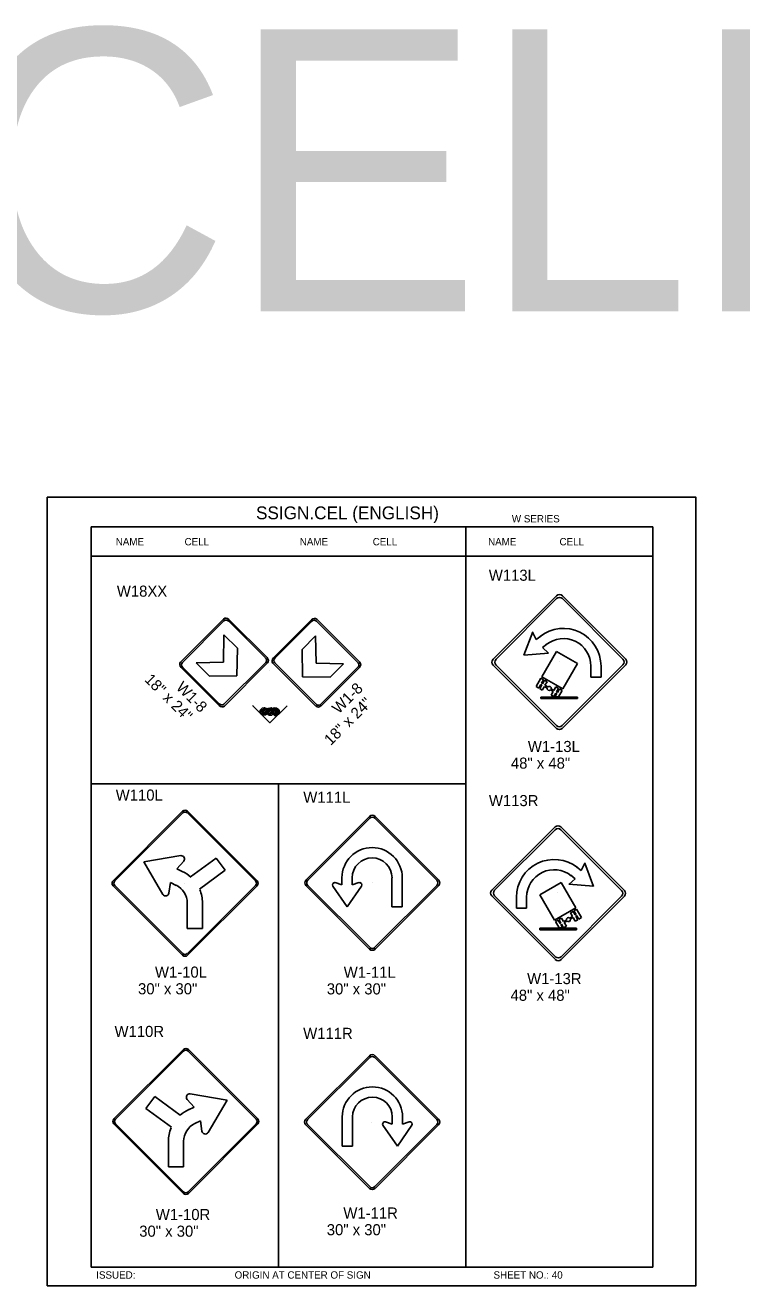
# Model space of a CAD drawing. Extents: x -5299 to 22597, y -19549 to -1808.
# Drawn here: x 2569 to 3344, y -3623 to -2261 of the extents above; entities that cross this region are included whole.
import ezdxf

# ---------------------------------------------------------------- set-up
doc = ezdxf.new("R2010")
doc.units = 0
for name, color, linetype in [('Level 1', 7, 'Continuous'), ('Level 2', 7, 'Continuous'), ('Level 3', 7, 'Continuous'), ('Level 62', 7, 'Continuous')]:
    doc.layers.add(name, color=color, linetype=linetype)

msp = doc.modelspace()

# ---------------------------------------------------------------- linework, layer by layer
at = {"layer": 'Level 1'}
for p, q in [((3247.7, -2802.9), (2640.7, -2802.9)), ((2640.7, -2802.9), (2640.7, -3602.9)), ((3045.3, -2802.9), (3045.3, -3602.9)), ((3247.7, -2802.9), (3247.7, -3602.9)), ((2843, -2834.6), (2640.7, -2834.6)), ((3045.3, -2834.6), (2843, -2834.6)), ((3247.7, -2834.6), (3045.3, -2834.6)), ((2737.1, -2949), (2783.7, -2902.5)), ((2739.1, -2949.5), (2784.1, -2904.4)), ((2789.4, -2903), (2830.6, -2944.2)), ((2789.4, -2904.9), (2828.7, -2944.2)), ((2837.5, -2944.4), (2878.6, -2903.2)), ((2839.4, -2944.4), (2878.7, -2905.1)), ((2883.9, -2904.6), (2929, -2949.7)), ((2884.4, -2902.7), (2931, -2949.2)), ((2783.5, -2949.2), (2784.1, -2919.6)), ((2784.1, -2919.6), (2798.6, -2934.1)), ((2868.6, -2935.2), (2883.1, -2920.7)), ((2883.1, -2920.7), (2883.6, -2950.3)), ((2798.6, -2934.1), (2798.1, -2963.7)), ((2869.1, -2964.8), (2868.6, -2935.2)), ((2778.8, -2995.9), (2737.7, -2954.8)), ((2778.9, -2994), (2739.6, -2954.7)), ((2754, -2949.7), (2783.5, -2949.2)), ((2768.5, -2964.2), (2754, -2949.7)), ((2829.2, -2949.5), (2784.1, -2994.5)), ((2831.2, -2949.9), (2784.6, -2996.5)), ((2883.5, -2996.7), (2836.9, -2950.1)), ((2883.9, -2994.8), (2838.9, -2949.7)), ((2883.6, -2950.3), (2913.2, -2950.8)), ((2928.5, -2954.9), (2889.2, -2994.2)), ((2930.4, -2955), (2889.2, -2996.1)), ((2913.2, -2950.8), (2898.7, -2965.4)), ((3146.5, -2948.8), (3146.5, -2948.8)), ((2798.1, -2963.7), (2768.5, -2964.2)), ((2832.8, -2958.3), (2832.8, -2958.3)), ((2898.7, -2965.4), (2869.1, -2964.8)), ((2833.7, -3014.7), (2815.3, -2996.2)), ((2833.8, -3014.6), (2852.3, -2996.2)), ((2843, -3080.5), (2640.7, -3080.5)), ((3045.3, -3080.5), (2843, -3080.5)), ((2843, -3080.5), (2843, -3602.9)), ((2666, -3185.6), (2739.6, -3112)), ((2744.5, -3112), (2818.1, -3185.6)), ((2872.6, -3184.6), (2941.4, -3115.8)), ((2874.6, -3184.8), (2941.7, -3117.8)), ((2947.1, -3117.8), (3014.2, -3184.8)), ((2947.4, -3115.8), (3016.2, -3184.6)), ((2697.5, -3165), (2737.5, -3158.2)), ((2775.7, -3160.9), (2748, -3181.2)), ((2775.7, -3160.9), (2785.3, -3174)), ((2697.5, -3165), (2718, -3200.1)), ((2733, -3172.6), (2740.7, -3164.2)), ((2733, -3172.6), (2739, -3175.3)), ((2785.3, -3174), (2757.6, -3194.3)), ((2726.1, -3187.4), (2724.6, -3198.7)), ((2726.1, -3187.4), (2732.3, -3190.3)), ((2741.9, -3187.8), (2741.9, -3187.8)), ((2911.6, -3189.7), (2904.3, -3187.3)), ((2911.6, -3182.1), (2911.6, -3189.7)), ((2922.7, -3182.1), (2922.7, -3189.7)), ((2922.7, -3189.7), (2930, -3187.3)), ((2944.2, -3187.3), (2944.2, -3187.3)), ((2965.6, -3182.1), (2965.6, -3213.6)), ((2976.8, -3213.6), (2976.8, -3182.1)), ((2739.6, -3264.1), (2666, -3190.5)), ((2818.1, -3190.5), (2744.5, -3264.1)), ((2941.4, -3259.3), (2872.6, -3190.6)), ((2941.7, -3257.3), (2874.6, -3190.3)), ((2917.2, -3213.6), (2901.7, -3191.1)), ((2917.2, -3213.6), (2932.8, -3191.1)), ((3014.2, -3190.3), (2947.1, -3257.3)), ((3016.2, -3190.6), (2947.4, -3259.3)), ((3144.6, -3198.1), (3144.6, -3198.1)), ((2744.4, -3237.1), (2744.4, -3209.3)), ((2760.8, -3237.1), (2760.8, -3209.4)), ((2965.6, -3213.6), (2976.8, -3213.6)), ((2969.8, -3213.6), (2969.8, -3213.4)), ((2744.4, -3237.1), (2760.8, -3237.1)), ((2666.8, -3443), (2740.4, -3369.5)), ((2745.3, -3369.5), (2818.9, -3443)), ((2941.3, -3374.4), (2872.6, -3443.2)), ((2941.6, -3376.4), (2874.5, -3443.4)), ((3014.1, -3443.4), (2947.1, -3376.4)), ((3016.1, -3443.2), (2947.3, -3374.4)), ((2709.2, -3418.4), (2699.6, -3431.5)), ((2709.2, -3418.4), (2736.9, -3438.6)), ((2787.4, -3422.5), (2747.4, -3415.7)), ((2699.6, -3431.5), (2727.3, -3451.8)), ((2751.9, -3430), (2744.3, -3421.7)), ((2751.9, -3430), (2745.9, -3432.8)), ((2787.4, -3422.5), (2766.9, -3457.6)), ((2742.1, -3445.9), (2742.1, -3445.9)), ((2758.8, -3444.9), (2752.6, -3447.7)), ((2758.8, -3444.9), (2760.3, -3456.1)), ((2911.9, -3472.2), (2911.9, -3440.7)), ((2923.1, -3440.7), (2923.1, -3472.2)), ((2943.9, -3446.3), (2943.9, -3446.3)), ((2966, -3448.3), (2958.7, -3445.9)), ((2966, -3440.7), (2966, -3448.3)), ((2977.1, -3440.7), (2977.1, -3448.3)), ((2977.1, -3448.3), (2984.4, -3445.9)), ((2740.4, -3521.5), (2666.8, -3448)), ((2818.9, -3448), (2745.3, -3521.5)), ((2872.6, -3449.1), (2941.3, -3517.9)), ((2874.5, -3448.9), (2941.6, -3515.9)), ((2947.1, -3515.9), (3014.1, -3448.9)), ((2947.3, -3517.9), (3016.1, -3449.1)), ((2971.5, -3472.2), (2955.9, -3449.7)), ((2971.5, -3472.2), (2987, -3449.7)), ((2724.2, -3494.5), (2724.2, -3466.9)), ((2740.5, -3494.5), (2740.5, -3466.8)), ((2923.1, -3472.2), (2911.9, -3472.2)), ((2918.9, -3472.2), (2918.9, -3472)), ((2740.5, -3494.5), (2724.2, -3494.5)), ((2640.7, -3602.9), (3247.7, -3602.9))]:
    msp.add_line(p, q, dxfattribs=at)
msp.add_lwpolyline([(2834.3, -3002), (2835.3, -3002.5), (2834.6, -3003.3), (2834, -3003.3), (2833.1, -3002.7), (2833, -3002.3), (2833, -3001), (2834.6, -3000.9), (2835.8, -3001.6), (2835.8, -3003.7), (2834.5, -3005.3), (2831.9, -3004.3), (2831.3, -3001.5), (2832.6, -3000.4), (2834.8, -2999.6), (2836.9, -3001.7), (2837.8, -3004.1), (2835.9, -3006.2), (2832.9, -3006.4), (2830.8, -3004.9), (2829.5, -3002.4), (2829.9, -3000.7), (2831.9, -2999), (2835, -2998.5), (2837.3, -2999.8), (2837.7, -3002), (2837.7, -3004.1)], dxfattribs=at)
for centre, radius, start, end in [((2742, -3114.5), 3.48, 45, 135), ((2944.4, -3118.8), 4.23, 45, 135), ((2944.4, -3120.5), 3.88, 45, 135), ((2737.9, -3161.8), 3.62, 318.677, 97.1175), ((2944.2, -3182.1), 32.6, 0.0348, 179.9652), ((2944.2, -3182.1), 21.5, 0.0348, 179.9652), ((2668.5, -3188), 3.48, 135, 225), ((2723.3, -3209.4), 37.5, 48.2102, 65.3304), ((2815.6, -3188), 3.48, 315, 45), ((2875.6, -3187.6), 4.23, 135, 225), ((2877.4, -3187.6), 3.88, 135, 225), ((2903.7, -3189.8), 2.45, 73.8088, 211.6584), ((2930.7, -3189.8), 2.45, 328.3416, 106.1912), ((3011.4, -3187.6), 3.88, 315, 45), ((3013.2, -3187.6), 4.23, 315, 45), ((2721, -3198.1), 3.63, 213.1885, 351.7617), ((2723.2, -3209.4), 21.2, 0.0924, 64.7362), ((2723.3, -3209.4), 37.5, 359.9807, 22.524), ((2742, -3261.6), 3.48, 225, 315), ((2944.4, -3256.3), 4.23, 225, 315), ((2944.4, -3254.6), 3.88, 225, 315), ((2742.9, -3371.9), 3.48, 45, 135), ((2944.3, -3377.4), 4.23, 45, 135), ((2944.3, -3379.1), 3.88, 45, 135), ((2747, -3419.3), 3.62, 82.8825, 221.323), ((2944.5, -3440.7), 32.6, 0.0348, 179.9652), ((2944.5, -3440.7), 21.5, 0.0348, 179.9652), ((2761.6, -3466.8), 37.5, 114.6696, 131.7898), ((2669.3, -3445.5), 3.48, 135, 225), ((2816.4, -3445.5), 3.48, 315, 45), ((2875.5, -3446.2), 4.23, 135, 225), ((2877.3, -3446.2), 3.88, 135, 225), ((2958, -3448.4), 2.45, 73.8088, 211.6584), ((2985, -3448.4), 2.45, 328.3416, 106.1912), ((3011.3, -3446.2), 3.88, 315, 45), ((3013.1, -3446.2), 4.23, 315, 45), ((2761.6, -3466.8), 37.5, 157.476, 180.0193), ((2761.7, -3466.9), 21.2, 115.2638, 179.9076), ((2763.9, -3455.5), 3.63, 188.2383, 326.8115), ((2742.9, -3519.1), 3.48, 225, 315), ((2944.3, -3514.9), 4.23, 225, 315), ((2944.3, -3513.2), 3.88, 225, 315)]:
    msp.add_arc(centre, radius, start, end, dxfattribs=at)
for centre, major_axis, start_param, end_param in [((2786.9, -2905.6), (-3.16, 3.16), 4.712389, 6.283185), ((2881.2, -2905.8), (3.16, 3.16), 0, 1.570796), ((2787, -2907.3), (-2.9, 2.9), 4.712389, 6.283185), ((2881, -2907.5), (2.9, 2.9), 0, 1.570796), ((2740.3, -2952.2), (3.16, -3.16), 3.141593, 4.712389), ((2742, -2952.4), (-2.9, 2.9), 0, 1.570796), ((2826.3, -2946.6), (2.9, -2.9), 0, 1.570796), ((2828, -2946.7), (3.16, -3.16), 0, 1.570796), ((2840.1, -2947), (-3.16, -3.16), 4.712389, 6.283185), ((2841.8, -2946.8), (-2.9, -2.9), 4.712389, 6.283185), ((2926.1, -2952.6), (2.9, 2.9), 4.712389, 6.283185), ((2927.8, -2952.4), (3.16, 3.16), 4.712389, 6.283185), ((2781.4, -2993.3), (3.16, -3.16), 4.712389, 6.283185), ((2781.2, -2991.6), (2.9, -2.9), 4.712389, 6.283185), ((2886.7, -2993.5), (3.16, 3.16), 3.141593, 4.712389), ((2886.8, -2991.9), (-2.9, -2.9), 0, 1.570796)]:
    msp.add_ellipse(centre, major_axis=major_axis, ratio=0.817773, start_param=start_param, end_param=end_param, dxfattribs=at)
at = {"layer": 'Level 2'}
for p, q in [((3117.8, -2916.3), (3108.3, -2941.5)), ((3121.6, -2924.4), (3117.7, -2916.5)), ((3117.8, -2916.2), (3117.8, -2916.3)), ((3121.6, -2924.4), (3126.4, -2920.8)), ((3108.2, -2941.4), (3134.9, -2939.2)), ((3143.4, -2937.4), (3127.5, -2964.8)), ((3128.2, -2933.2), (3133, -2929.5)), ((3128.2, -2933.2), (3134.8, -2939.2)), ((3166.3, -2950.6), (3143.4, -2937.4)), ((3166.3, -2950.6), (3150.4, -2978)), ((3180.6, -2965.3), (3180.6, -2953.3)), ((3191.6, -2965.3), (3191.6, -2953.3)), ((3126.6, -2966.4), (3121.5, -2975.3)), ((3129.5, -2968), (3126.6, -2966.4)), ((3129.5, -2968), (3127.2, -2971.9)), ((3150.4, -2978), (3127.5, -2964.8)), ((3130.4, -2968.6), (3128.2, -2972.5)), ((3133.3, -2970.2), (3130.4, -2968.6)), ((3133.3, -2970.2), (3131, -2974.1)), ((3180.6, -2965.3), (3191.6, -2965.3)), ((3124.3, -2977), (3121.5, -2975.3)), ((3126.6, -2973.1), (3124.3, -2977)), ((3127.5, -2973.6), (3125.3, -2977.5)), ((3128.1, -2979.2), (3125.3, -2977.5)), ((3127.5, -2973.6), (3126.6, -2973.1)), ((3128.2, -2972.5), (3127.2, -2971.9)), ((3130.4, -2975.3), (3128.1, -2979.2)), ((3133.4, -2977), (3130.4, -2975.3)), ((3134, -2975.8), (3131, -2974.1)), ((3140, -2980.8), (3137, -2979.1)), ((3140.6, -2979.6), (3137.6, -2977.9)), ((3140, -2980.8), (3137.7, -2984.7)), ((3142.9, -2975.7), (3140.6, -2979.6)), ((3142.8, -2982.4), (3140.6, -2986.3)), ((3143.8, -2983), (3141.8, -2986.4)), ((3143.8, -2983), (3142.8, -2982.4)), ((3145.7, -2977.4), (3142.9, -2975.7)), ((3145.7, -2977.4), (3143.5, -2981.3)), ((3144.4, -2981.8), (3143.5, -2981.3)), ((3146.7, -2977.9), (3144.4, -2981.8)), ((3149.5, -2979.6), (3145.6, -2986.4)), ((3149.5, -2979.6), (3146.7, -2977.9)), ((3126.7, -2986.8), (3126.7, -2988.5)), ((3166.3, -2986.8), (3126.7, -2986.8)), ((3166.3, -2988.5), (3126.7, -2988.5)), ((3140.6, -2986.3), (3137.7, -2984.7)), ((3145.6, -2986.4), (3141.8, -2986.4)), ((3166.3, -2988.5), (3166.3, -2986.8)), ((3170.2, -3174.3), (3165.4, -3170.6)), ((3170.2, -3174.3), (3174.1, -3166.3)), ((3174, -3166.1), (3174, -3166.2)), ((3174, -3166.2), (3183.5, -3191.4)), ((3125.5, -3200.4), (3148.4, -3187.2)), ((3148.4, -3187.2), (3164.3, -3214.7)), ((3163.6, -3183.1), (3157, -3189)), ((3163.6, -3183.1), (3158.8, -3179.4)), ((3125.5, -3200.4), (3141.3, -3227.9)), ((3183.6, -3191.3), (3156.9, -3189)), ((3100.2, -3215.1), (3100.2, -3203.1)), ((3111.2, -3215.1), (3100.2, -3215.1)), ((3111.2, -3215.1), (3111.2, -3203.1)), ((3141.3, -3227.9), (3164.3, -3214.7)), ((3142.3, -3229.5), (3145.1, -3227.8)), ((3145.1, -3227.8), (3147.4, -3231.7)), ((3146.1, -3227.3), (3148.9, -3225.6)), ((3146.1, -3227.3), (3148.3, -3231.1)), ((3148.9, -3225.6), (3151.2, -3229.5)), ((3151.2, -3229.5), (3154.1, -3227.8)), ((3151.8, -3230.6), (3154.8, -3228.9)), ((3157.8, -3225.7), (3160.7, -3224)), ((3158.4, -3226.8), (3161.4, -3225.1)), ((3158.5, -3220.1), (3161.4, -3218.4)), ((3158.5, -3220.1), (3160.7, -3224)), ((3161.4, -3218.4), (3163.6, -3222.3)), ((3161.4, -3225.1), (3163.7, -3229)), ((3162.3, -3217.9), (3165.2, -3216.2)), ((3162.3, -3217.9), (3164.6, -3221.8)), ((3163.6, -3222.3), (3164.6, -3221.8)), ((3163.7, -3229), (3166.5, -3227.4)), ((3164.3, -3223.5), (3165.2, -3222.9)), ((3164.3, -3223.5), (3166.5, -3227.4)), ((3165.2, -3216.2), (3170.3, -3225.2)), ((3165.2, -3222.9), (3167.5, -3226.8)), ((3167.5, -3226.8), (3170.3, -3225.2)), ((3125.5, -3238.3), (3125.5, -3236.7)), ((3125.5, -3236.7), (3165.1, -3236.7)), ((3125.5, -3238.3), (3165.1, -3238.3)), ((3142.3, -3229.5), (3146.2, -3236.2)), ((3146.2, -3236.2), (3150, -3236.2)), ((3147.4, -3231.7), (3148.3, -3231.1)), ((3148, -3232.8), (3149, -3232.3)), ((3148, -3232.8), (3150, -3236.2)), ((3149, -3232.3), (3151.2, -3236.2)), ((3151.2, -3236.2), (3154.1, -3234.5)), ((3151.8, -3230.6), (3154.1, -3234.5)), ((3165.1, -3236.7), (3165.1, -3238.3))]:
    msp.add_line(p, q, dxfattribs=at)
for points in [[(2833.7, -3014.7), (2815.3, -2996.2), (2824.2, -3005.2), (2826.8, -3006.4), (2829.2, -3006), (2831.1, -3003.4), (2831.4, -3000.7), (2830.4, -2999.4), (2827.7, -2998.4), (2825.2, -2998.9), (2823.2, -3001.1), (2823.2, -3003.5), (2825.6, -3005.2), (2828.8, -3004.8), (2829.8, -3003), (2829.9, -3001.1), (2827.4, -2999.8), (2824.9, -3000.8), (2825, -3002.9), (2826.4, -3004.3), (2827.9, -3004), (2828.9, -3002.8), (2828, -3001.6), (2826.8, -3001.8), (2826.1, -3002.4), (2826.6, -3003.3), (2827.3, -3002.7)], [(2852.3, -2996.2), (2833.8, -3014.6), (2842.8, -3005.7), (2844, -3003.1), (2843.5, -3000.7), (2841, -2998.8), (2838.2, -2998.5), (2837, -2999.5), (2836, -3002.2), (2836.5, -3004.7), (2838.7, -3006.7), (2841.1, -3006.7), (2842.8, -3004.3), (2842.4, -3001.1), (2840.6, -3000.1), (2838.7, -3000), (2837.4, -3002.5), (2838.4, -3005), (2840.5, -3004.9), (2841.9, -3003.5), (2841.6, -3002), (2840.3, -3001), (2839.2, -3001.9), (2839.4, -3003.1), (2840, -3003.8), (2840.9, -3003.3), (2840.3, -3002.6)]]:
    msp.add_lwpolyline(points, dxfattribs=at)
for centre, radius, start, end in [((3150.9, -2953.3), 40.7, 0, 128.2189), ((3150.9, -2953.3), 29.7, 0, 128.6707), ((3135.5, -2977.4), 2.2, 167.5342, 312.4262), ((3135.5, -2977.4), 2.2, 346.6223, 132.7966), ((3140.9, -3203.1), 40.7, 51.7811, 180), ((3140.9, -3203.1), 29.7, 51.3293, 180), ((3156.3, -3227.3), 2.2, 47.2034, 193.3777), ((3156.3, -3227.3), 2.2, 227.5738, 12.4658)]:
    msp.add_arc(centre, radius, start, end, dxfattribs=at)
at = {"layer": 'Level 3'}
for p, q in [((3075, -2946), (3143.6, -2877.3)), ((3143.6, -2880.4), (3078.1, -2946)), ((3149.8, -2877.3), (3218.3, -2945.8)), ((3215.2, -2945.8), (3149.8, -2880.4)), ((3143.4, -3020.6), (3075, -2952.2)), ((3078.1, -2952.2), (3143.4, -3017.5)), ((3218.3, -2952), (3149.6, -3020.6)), ((3149.6, -3017.5), (3215.2, -2952)), ((2664.2, -3185.4), (2739.4, -3110.2)), ((2744.7, -3110.2), (2819.9, -3185.4)), ((3073.5, -3195.6), (3142, -3127.2)), ((3076.6, -3195.6), (3142, -3130.3)), ((3148.2, -3127.2), (3216.8, -3195.8)), ((3148.2, -3130.3), (3213.7, -3195.8)), ((2739.4, -3265.9), (2664.2, -3190.7)), ((2819.9, -3190.7), (2744.7, -3265.9)), ((3142.2, -3270.5), (3073.5, -3201.8)), ((3142.2, -3267.4), (3076.6, -3201.8)), ((3216.8, -3202), (3148.4, -3270.5)), ((3213.7, -3202), (3148.4, -3267.4)), ((2740.2, -3367.7), (2665.1, -3442.8)), ((2820.7, -3442.8), (2745.6, -3367.7)), ((2665.1, -3448.2), (2740.2, -3523.3)), ((2745.6, -3523.3), (2820.7, -3448.2))]:
    msp.add_line(p, q, dxfattribs=at)
for centre, radius, start, end in [((3146.7, -2880.4), 4.4, 45, 135), ((3146.7, -2883.5), 4.4, 45, 135), ((3078.1, -2949.1), 4.4, 135, 225), ((3081.2, -2949.1), 4.4, 135, 225), ((3212.1, -2948.9), 4.4, 315, 45), ((3215.2, -2948.9), 4.4, 315, 45), ((3146.5, -3014.4), 4.4, 225, 315), ((3146.5, -3017.5), 4.4, 225, 315), ((2742, -3112.9), 3.8, 45, 135), ((3145.1, -3130.3), 4.4, 45, 135), ((3145.1, -3133.4), 4.4, 45, 135), ((2666.9, -3188), 3.8, 135, 225), ((2817.2, -3188), 3.8, 315, 45), ((3076.6, -3198.7), 4.4, 135, 225), ((3079.7, -3198.7), 4.4, 135, 225), ((3210.6, -3198.9), 4.4, 315, 45), ((3213.7, -3198.9), 4.4, 315, 45), ((2742, -3263.2), 3.8, 225, 315), ((3145.3, -3264.3), 4.4, 225, 315), ((3145.3, -3267.4), 4.4, 225, 315), ((2742.9, -3370.4), 3.8, 45, 135), ((2667.7, -3445.5), 3.8, 135, 225), ((2818, -3445.5), 3.8, 315, 45), ((2742.9, -3520.6), 3.8, 225, 315)]:
    msp.add_arc(centre, radius, start, end, dxfattribs=at)
at = {"layer": 'Level 62'}
msp.add_lwpolyline([(2593.1, -3623.1), (3294.2, -3623.1), (3294.2, -2770.8), (2593.1, -2770.8)], close=True, dxfattribs=at)

# ---------------------------------------------------------------- texts
at = {"layer": 'Level 2'}
for s, p in [('W113L', (3070.3, -2861.1)), ('W18XX', (2668.3, -2878.3)), ('W110L', (2667.1, -3098.7)), ('W111L', (2869.8, -3101.1)), ('W113R', (3070.4, -3104.7)), ('W110R', (2665.8, -3354.2)), ('W111R', (2869.7, -3356.3))]:
    msp.add_text(s, height=12, dxfattribs=at).set_placement(p)
at = {"layer": 'Level 3'}
for s, height, p in [('W-SERIES CELLS', 304.775, (367.5, -2569.9)), ('SSIGN.CEL (ENGLISH)', 13.857, (2818.7, -2794.6)), ('W SERIES', 7.92, (3095.2, -2798)), ('NAME', 7.92, (2667.1, -2822.8)), ('CELL', 7.92, (2741.5, -2822.8)), ('NAME', 7.92, (2866, -2822.8)), ('CELL', 7.92, (2944.8, -2822.8)), ('NAME', 7.92, (3069.5, -2822.8)), ('CELL', 7.92, (3146.7, -2822.8)), ('W1-13L', 12, (3112.5, -3046.2)), ('48" x 48"', 12, (3094.2, -3064.2)), ('W1-10L', 12, (2709.5, -3290.1)), ('W1-11L', 12, (2913.5, -3290.2)), ('30" x 30"', 12, (2691.2, -3308.1)), ('30" x 30"', 12, (2895.2, -3308.2)), ('W1-13R', 12, (3111.7, -3297.1)), ('48" x 48"', 12, (3093.8, -3315.1)), ('W1-10R', 12, (2710.4, -3552.1)), ('W1-11R', 12, (2913.1, -3550.5)), ('30" x 30"', 12, (2692.5, -3570.1)), ('30" x 30"', 12, (2895.2, -3568.5)), ('ISSUED:', 7.92, (2646, -3615.4)), ('ORIGIN AT CENTER OF SIGN', 7.918, (2795.6, -3615.4)), ('SHEET NO.: 40', 7.918, (3075.4, -3615.4))]:
    msp.add_text(s, height=height, dxfattribs=at).set_placement(p)
for s, rotation, p in [('18" x 24"', 315.0023, (2697.4, -2968.7)), ('W1-8', 315.0023, (2731.5, -2977.3)), ('W1-8', 44.9977, (2908.1, -3005.7)), ('18" x 24"', 44.9977, (2899.5, -3039.8))]:
    msp.add_text(s, height=12, rotation=rotation, dxfattribs=at).set_placement(p)

doc.saveas('drawing.dxf')
